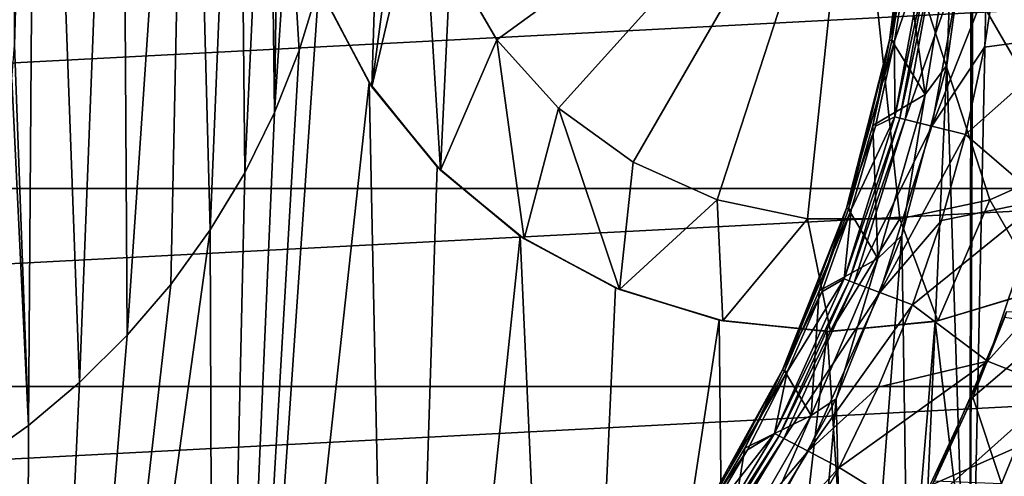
# Model space of a CAD drawing. Header units: millimetres. Extents: x -108 to 102, y -42 to 80.
# Tile 519 of 539: x 60.06 to 71.22, y 26.61 to 31.79. Entities that reach past the tile are written whole.
import ezdxf

# ---------------------------------------------------------------- set-up
doc = ezdxf.new("R2010")
doc.units = ezdxf.units.MM
doc.header["$LTSCALE"] = 81.481481
for name, color, linetype in [('2', 7, 'CONTINUOUS'), ('21', 7, 'CONTINUOUS'), ('22', 7, 'CONTINUOUS'), ('2692', 7, 'CONTINUOUS'), ('2694', 7, 'CONTINUOUS'), ('2698', 7, 'CONTINUOUS'), ('2701', 7, 'CONTINUOUS'), ('2702', 7, 'CONTINUOUS'), ('2704', 7, 'CONTINUOUS'), ('2706', 7, 'CONTINUOUS'), ('2707', 7, 'CONTINUOUS'), ('2709', 7, 'CONTINUOUS'), ('2711', 7, 'CONTINUOUS'), ('2713', 7, 'CONTINUOUS'), ('2715', 7, 'CONTINUOUS'), ('2773', 7, 'CONTINUOUS'), ('2778', 7, 'CONTINUOUS'), ('2781', 7, 'CONTINUOUS'), ('2782', 7, 'CONTINUOUS'), ('2783', 7, 'CONTINUOUS'), ('3', 7, 'CONTINUOUS'), ('4', 7, 'CONTINUOUS'), ('43', 7, 'CONTINUOUS'), ('44', 7, 'CONTINUOUS'), ('5', 7, 'CONTINUOUS')]:
    doc.layers.add(name, color=color, linetype=linetype)

msp = doc.modelspace()

# ---------------------------------------------------------------- linework, layer by layer
at = {"layer": '2', "color": 7, "linetype": 'CONTINUOUS', "true_color": 0x96918c}
for points in [[(64.02, 31.078, 109.05), (62.272, 14.991, 109.05), (63.451, 32.168, 109.05), (64.02, 31.078, 109.05)], [(63.451, 32.168, 109.05), (62.272, 14.991, 109.05), (63.229, 31.439, 109.05), (63.451, 32.168, 109.05)], [(63.229, 31.439, 109.05), (62.272, 14.991, 109.05), (62.949, 30.734, 109.05), (63.229, 31.439, 109.05)], [(64.336, 15.946, 109.05), (62.272, 14.991, 109.05), (64.02, 31.078, 109.05), (64.336, 15.946, 109.05)], [(64.791, 30.12, 109.05), (64.336, 15.946, 109.05), (64.02, 31.078, 109.05), (64.791, 30.12, 109.05)], [(62.949, 30.734, 109.05), (62.272, 14.991, 109.05), (62.61, 30.052, 109.05), (62.949, 30.734, 109.05)], [(62.61, 30.052, 109.05), (62.272, 14.991, 109.05), (62.218, 29.402, 109.05), (62.61, 30.052, 109.05)], [(65.735, 29.332, 109.05), (64.336, 15.946, 109.05), (64.791, 30.12, 109.05), (65.735, 29.332, 109.05)], [(62.272, 14.991, 109.05), (60.118, 14.265, 109.05), (62.218, 29.402, 109.05), (62.272, 14.991, 109.05)], [(62.218, 29.402, 109.05), (60.118, 14.265, 109.05), (61.773, 28.784, 109.05), (62.218, 29.402, 109.05)], [(66.285, 17.119, 109.05), (64.336, 15.946, 109.05), (65.735, 29.332, 109.05), (66.285, 17.119, 109.05)], [(66.815, 28.744, 109.05), (66.285, 17.119, 109.05), (65.735, 29.332, 109.05), (66.815, 28.744, 109.05)], [(61.773, 28.784, 109.05), (60.118, 14.265, 109.05), (61.279, 28.207, 109.05), (61.773, 28.784, 109.05)], [(67.989, 28.379, 109.05), (66.285, 17.119, 109.05), (66.815, 28.744, 109.05), (67.989, 28.379, 109.05)], [(71.616, 28.715, 109.05), (71.218, 21.792, 109.05), (70.437, 28.364, 109.05), (71.616, 28.715, 109.05)], [(72.494, 23.673, 109.05), (71.218, 21.792, 109.05), (71.616, 28.715, 109.05), (72.494, 23.673, 109.05)], [(68.096, 18.495, 109.05), (66.285, 17.119, 109.05), (67.989, 28.379, 109.05), (68.096, 18.495, 109.05)], [(69.213, 28.25, 109.05), (68.096, 18.495, 109.05), (67.989, 28.379, 109.05), (69.213, 28.25, 109.05)], [(70.437, 28.364, 109.05), (69.746, 20.059, 109.05), (69.213, 28.25, 109.05), (70.437, 28.364, 109.05)], [(71.218, 21.792, 109.05), (69.746, 20.059, 109.05), (70.437, 28.364, 109.05), (71.218, 21.792, 109.05)], [(69.746, 20.059, 109.05), (68.096, 18.495, 109.05), (69.213, 28.25, 109.05), (69.746, 20.059, 109.05)], [(61.279, 28.207, 109.05), (60.118, 14.265, 109.05), (60.738, 27.67, 109.05), (61.279, 28.207, 109.05)], [(60.738, 27.67, 109.05), (60.118, 14.265, 109.05), (60.157, 27.182, 109.05), (60.738, 27.67, 109.05)], [(60.157, 27.182, 109.05), (60.118, 14.265, 109.05), (59.536, 26.741, 109.05), (60.157, 27.182, 109.05)], [(60.118, 14.265, 109.05), (57.897, 13.777, 109.05), (59.536, 26.741, 109.05), (60.118, 14.265, 109.05)]]:
    msp.add_3dface(points, dxfattribs=at)
at = {"layer": '21', "color": 7, "linetype": 'CONTINUOUS', "true_color": 0x96918c}
for points in [[(63.476, 32.108, 115.05), (64.333, 40.178, 115.05), (64.053, 31.028, 115.05), (63.476, 32.108, 115.05)], [(64.333, 40.178, 115.05), (64.513, 34.5, 115.05), (64.053, 31.028, 115.05), (64.333, 40.178, 115.05)], [(64.513, 34.5, 115.05), (64.622, 33.461, 115.05), (64.053, 31.028, 115.05), (64.513, 34.5, 115.05)], [(64.053, 31.028, 115.05), (64.622, 33.461, 115.05), (64.831, 30.081, 115.05), (64.053, 31.028, 115.05)], [(64.622, 33.461, 115.05), (64.945, 32.467, 115.05), (64.831, 30.081, 115.05), (64.622, 33.461, 115.05)], [(64.945, 32.467, 115.05), (65.468, 31.562, 115.05), (64.831, 30.081, 115.05), (64.945, 32.467, 115.05)], [(64.831, 30.081, 115.05), (65.468, 31.562, 115.05), (65.778, 29.303, 115.05), (64.831, 30.081, 115.05)], [(65.468, 31.562, 115.05), (66.167, 30.785, 115.05), (65.778, 29.303, 115.05), (65.468, 31.562, 115.05)], [(65.778, 29.303, 115.05), (66.167, 30.785, 115.05), (66.858, 28.726, 115.05), (65.778, 29.303, 115.05)], [(66.167, 30.785, 115.05), (67.013, 30.17, 115.05), (66.858, 28.726, 115.05), (66.167, 30.785, 115.05)], [(67.013, 30.17, 115.05), (67.968, 29.745, 115.05), (66.858, 28.726, 115.05), (67.013, 30.17, 115.05)], [(71.058, 29.745, 115.05), (72.013, 30.17, 115.05), (71.642, 28.726, 115.05), (71.058, 29.745, 115.05)], [(66.858, 28.726, 115.05), (67.968, 29.745, 115.05), (68.031, 28.37, 115.05), (66.858, 28.726, 115.05)], [(67.968, 29.745, 115.05), (68.99, 29.528, 115.05), (68.031, 28.37, 115.05), (67.968, 29.745, 115.05)], [(70.036, 29.528, 115.05), (71.058, 29.745, 115.05), (70.469, 28.37, 115.05), (70.036, 29.528, 115.05)], [(70.469, 28.37, 115.05), (71.058, 29.745, 115.05), (71.642, 28.726, 115.05), (70.469, 28.37, 115.05)], [(68.031, 28.37, 115.05), (68.99, 29.528, 115.05), (69.25, 28.25, 115.05), (68.031, 28.37, 115.05)], [(68.99, 29.528, 115.05), (70.036, 29.528, 115.05), (69.25, 28.25, 115.05), (68.99, 29.528, 115.05)], [(69.25, 28.25, 115.05), (70.036, 29.528, 115.05), (70.469, 28.37, 115.05), (69.25, 28.25, 115.05)]]:
    msp.add_3dface(points, dxfattribs=at)
at = {"layer": '22', "color": 7, "linetype": 'CONTINUOUS', "true_color": 0x96918c}
for points in [[(64.02, 31.078, 109.05), (63.451, 32.168, 109.05), (63.476, 32.108, 115.05), (64.02, 31.078, 109.05)], [(64.02, 31.078, 109.05), (63.476, 32.108, 115.05), (64.053, 31.028, 115.05), (64.02, 31.078, 109.05)], [(64.791, 30.12, 109.05), (64.02, 31.078, 109.05), (64.053, 31.028, 115.05), (64.791, 30.12, 109.05)], [(64.791, 30.12, 109.05), (64.053, 31.028, 115.05), (64.831, 30.081, 115.05), (64.791, 30.12, 109.05)], [(65.735, 29.332, 109.05), (64.791, 30.12, 109.05), (64.831, 30.081, 115.05), (65.735, 29.332, 109.05)], [(65.735, 29.332, 109.05), (64.831, 30.081, 115.05), (65.778, 29.303, 115.05), (65.735, 29.332, 109.05)], [(66.815, 28.744, 109.05), (65.735, 29.332, 109.05), (65.778, 29.303, 115.05), (66.815, 28.744, 109.05)], [(66.815, 28.744, 109.05), (65.778, 29.303, 115.05), (66.858, 28.726, 115.05), (66.815, 28.744, 109.05)], [(67.989, 28.379, 109.05), (66.815, 28.744, 109.05), (66.858, 28.726, 115.05), (67.989, 28.379, 109.05)], [(67.989, 28.379, 109.05), (66.858, 28.726, 115.05), (68.031, 28.37, 115.05), (67.989, 28.379, 109.05)], [(71.616, 28.715, 109.05), (70.437, 28.364, 109.05), (70.469, 28.37, 115.05), (71.616, 28.715, 109.05)], [(71.616, 28.715, 109.05), (70.469, 28.37, 115.05), (71.642, 28.726, 115.05), (71.616, 28.715, 109.05)], [(69.213, 28.25, 109.05), (67.989, 28.379, 109.05), (68.031, 28.37, 115.05), (69.213, 28.25, 109.05)], [(69.213, 28.25, 109.05), (68.031, 28.37, 115.05), (69.25, 28.25, 115.05), (69.213, 28.25, 109.05)], [(70.437, 28.364, 109.05), (69.213, 28.25, 109.05), (69.25, 28.25, 115.05), (70.437, 28.364, 109.05)], [(70.437, 28.364, 109.05), (69.25, 28.25, 115.05), (70.469, 28.37, 115.05), (70.437, 28.364, 109.05)]]:
    msp.add_3dface(points, dxfattribs=at)
at = {"layer": '2692', "color": 7, "linetype": 'CONTINUOUS'}
for points in [[(72.27, 33.537, 104.743), (71.148, 32.478, 106.55), (72.061, 31.621, 104.743), (72.27, 33.537, 104.743)], [(71.148, 32.478, 106.55), (70.996, 31.478, 106.55), (72.061, 31.621, 104.743), (71.148, 32.478, 106.55)], [(70.996, 31.478, 106.55), (70.783, 30.486, 106.55), (72.061, 31.621, 104.743), (70.996, 31.478, 106.55)], [(72.061, 31.621, 104.743), (70.783, 30.486, 106.55), (71.647, 29.739, 104.743), (72.061, 31.621, 104.743)], [(70.783, 30.486, 106.55), (70.511, 29.511, 106.55), (71.647, 29.739, 104.743), (70.783, 30.486, 106.55)], [(70.511, 29.511, 106.55), (70.18, 28.553, 106.55), (71.647, 29.739, 104.743), (70.511, 29.511, 106.55)], [(71.647, 29.739, 104.743), (70.18, 28.553, 106.55), (71.032, 27.913, 104.743), (71.647, 29.739, 104.743)], [(71.647, 29.739, 104.743), (71.032, 27.913, 104.743), (72.469, 29.511, 102.839), (71.647, 29.739, 104.743)], [(72.469, 29.511, 102.839), (71.032, 27.913, 104.743), (71.825, 27.597, 102.839), (72.469, 29.511, 102.839)], [(70.18, 28.553, 106.55), (69.793, 27.617, 106.55), (71.032, 27.913, 104.743), (70.18, 28.553, 106.55)], [(69.793, 27.617, 106.55), (69.35, 26.707, 106.55), (71.032, 27.913, 104.743), (69.793, 27.617, 106.55)], [(71.032, 27.913, 104.743), (69.35, 26.707, 106.55), (70.223, 26.164, 104.743), (71.032, 27.913, 104.743)], [(71.032, 27.913, 104.743), (70.223, 26.164, 104.743), (71.825, 27.597, 102.839), (71.032, 27.913, 104.743)], [(71.825, 27.597, 102.839), (70.223, 26.164, 104.743), (70.977, 25.765, 102.839), (71.825, 27.597, 102.839)], [(71.825, 27.597, 102.839), (70.977, 25.765, 102.839), (72.446, 27.35, 100.863), (71.825, 27.597, 102.839)], [(72.446, 27.35, 100.863), (70.977, 25.765, 102.839), (71.568, 25.451, 100.863), (72.446, 27.35, 100.863)], [(69.35, 26.707, 106.55), (68.851, 25.823, 106.55), (70.223, 26.164, 104.743), (69.35, 26.707, 106.55)]]:
    msp.add_3dface(points, dxfattribs=at)
at = {"layer": '2694', "color": 7, "linetype": 'CONTINUOUS'}
for points in [[(70.826, 23.152, 96.55), (70.876, 35.249, 96.55), (71.287, 45.154, 96.55), (70.826, 23.152, 96.55)], [(71.434, 24.082, 96.55), (70.826, 23.152, 96.55), (71.287, 45.154, 96.55), (71.434, 24.082, 96.55)], [(70.845, 33.251, 96.55), (70.876, 35.249, 96.55), (70.826, 23.152, 96.55), (70.845, 33.251, 96.55)], [(70.572, 31.272, 96.55), (70.845, 33.251, 96.55), (70.826, 23.152, 96.55), (70.572, 31.272, 96.55)], [(70.06, 29.34, 96.55), (70.572, 31.272, 96.55), (70.168, 22.26, 96.55), (70.06, 29.34, 96.55)], [(70.168, 22.26, 96.55), (70.572, 31.272, 96.55), (70.826, 23.152, 96.55), (70.168, 22.26, 96.55)], [(69.316, 27.485, 96.55), (70.06, 29.34, 96.55), (69.459, 21.403, 96.55), (69.316, 27.485, 96.55)], [(69.459, 21.403, 96.55), (70.06, 29.34, 96.55), (70.168, 22.26, 96.55), (69.459, 21.403, 96.55)], [(68.352, 25.734, 96.55), (69.316, 27.485, 96.55), (68.706, 20.589, 96.55), (68.352, 25.734, 96.55)], [(68.706, 20.589, 96.55), (69.316, 27.485, 96.55), (69.459, 21.403, 96.55), (68.706, 20.589, 96.55)]]:
    msp.add_3dface(points, dxfattribs=at)
at = {"layer": '2698', "color": 7, "linetype": 'CONTINUOUS'}
for points in [[(70.134, 32.525, 102.309), (69.979, 31.547, 102.309), (70.327, 32.578, 102.493), (70.134, 32.525, 102.309)], [(70.327, 32.578, 102.493), (69.979, 31.547, 102.309), (69.98, 30.685, 102.493), (70.327, 32.578, 102.493)], [(69.979, 31.547, 102.309), (69.763, 30.581, 102.309), (69.98, 30.685, 102.493), (69.979, 31.547, 102.309)], [(69.98, 30.685, 102.493), (69.487, 29.63, 102.309), (69.407, 28.847, 102.493), (69.98, 30.685, 102.493)], [(69.763, 30.581, 102.309), (69.487, 29.63, 102.309), (69.98, 30.685, 102.493), (69.763, 30.581, 102.309)], [(69.487, 29.63, 102.309), (69.152, 28.699, 102.309), (69.407, 28.847, 102.493), (69.487, 29.63, 102.309)], [(69.407, 28.847, 102.493), (68.759, 27.79, 102.309), (68.617, 27.091, 102.493), (69.407, 28.847, 102.493)], [(69.152, 28.699, 102.309), (68.759, 27.79, 102.309), (69.407, 28.847, 102.493), (69.152, 28.699, 102.309)], [(68.759, 27.79, 102.309), (68.309, 26.908, 102.309), (68.617, 27.091, 102.493), (68.759, 27.79, 102.309)], [(68.617, 27.091, 102.493), (67.805, 26.056, 102.309), (67.621, 25.443, 102.493), (68.617, 27.091, 102.493)], [(68.309, 26.908, 102.309), (67.805, 26.056, 102.309), (68.617, 27.091, 102.493), (68.309, 26.908, 102.309)]]:
    msp.add_3dface(points, dxfattribs=at)
at = {"layer": '2701', "color": 7, "linetype": 'CONTINUOUS'}
for points in [[(70.385, 32.571, 102.631), (70.036, 30.671, 102.631), (70.447, 32.564, 106.25), (70.385, 32.571, 102.631)], [(70.447, 32.564, 106.25), (70.036, 30.671, 102.631), (70.098, 30.655, 106.25), (70.447, 32.564, 106.25)], [(70.036, 30.671, 102.631), (69.462, 28.826, 102.631), (70.098, 30.655, 106.25), (70.036, 30.671, 102.631)], [(70.098, 30.655, 106.25), (69.462, 28.826, 102.631), (69.521, 28.803, 106.25), (70.098, 30.655, 106.25)], [(69.462, 28.826, 102.631), (68.669, 27.064, 102.631), (69.521, 28.803, 106.25), (69.462, 28.826, 102.631)], [(69.521, 28.803, 106.25), (68.669, 27.064, 102.631), (68.724, 27.034, 106.25), (69.521, 28.803, 106.25)], [(68.669, 27.064, 102.631), (67.669, 25.41, 102.631), (68.724, 27.034, 106.25), (68.669, 27.064, 102.631)], [(68.724, 27.034, 106.25), (67.669, 25.41, 102.631), (67.721, 25.374, 106.25), (68.724, 27.034, 106.25)]]:
    msp.add_3dface(points, dxfattribs=at)
at = {"layer": '2702', "color": 7, "linetype": 'CONTINUOUS'}
for points in [[(70.327, 32.578, 102.493), (69.98, 30.685, 102.493), (70.385, 32.571, 102.631), (70.327, 32.578, 102.493)], [(69.98, 30.685, 102.493), (70.036, 30.671, 102.631), (70.385, 32.571, 102.631), (69.98, 30.685, 102.493)], [(69.98, 30.685, 102.493), (69.407, 28.847, 102.493), (70.036, 30.671, 102.631), (69.98, 30.685, 102.493)], [(69.407, 28.847, 102.493), (69.462, 28.826, 102.631), (70.036, 30.671, 102.631), (69.407, 28.847, 102.493)], [(69.407, 28.847, 102.493), (68.617, 27.091, 102.493), (69.462, 28.826, 102.631), (69.407, 28.847, 102.493)], [(68.617, 27.091, 102.493), (68.669, 27.064, 102.631), (69.462, 28.826, 102.631), (68.617, 27.091, 102.493)], [(68.617, 27.091, 102.493), (67.621, 25.443, 102.493), (68.669, 27.064, 102.631), (68.617, 27.091, 102.493)], [(67.621, 25.443, 102.493), (67.669, 25.41, 102.631), (68.669, 27.064, 102.631), (67.621, 25.443, 102.493)]]:
    msp.add_3dface(points, dxfattribs=at)
at = {"layer": '2704', "color": 7, "linetype": 'CONTINUOUS'}
for points in [[(70.324, 30.94, 96.65), (70.103, 32.529, 97.504), (70.636, 32.851, 96.65), (70.324, 30.94, 96.65)], [(69.948, 31.553, 97.504), (70.103, 32.529, 97.504), (70.324, 30.94, 96.65), (69.948, 31.553, 97.504)], [(69.733, 30.589, 97.504), (69.948, 31.553, 97.504), (70.324, 30.94, 96.65), (69.733, 30.589, 97.504)], [(69.787, 29.079, 96.65), (69.733, 30.589, 97.504), (70.324, 30.94, 96.65), (69.787, 29.079, 96.65)], [(69.457, 29.64, 97.504), (69.733, 30.589, 97.504), (69.787, 29.079, 96.65), (69.457, 29.64, 97.504)], [(69.122, 28.711, 97.504), (69.457, 29.64, 97.504), (69.787, 29.079, 96.65), (69.122, 28.711, 97.504)], [(69.032, 27.296, 96.65), (69.122, 28.711, 97.504), (69.787, 29.079, 96.65), (69.032, 27.296, 96.65)], [(68.73, 27.804, 97.504), (69.122, 28.711, 97.504), (69.032, 27.296, 96.65), (68.73, 27.804, 97.504)], [(68.281, 26.924, 97.504), (68.73, 27.804, 97.504), (69.032, 27.296, 96.65), (68.281, 26.924, 97.504)], [(68.07, 25.615, 96.65), (68.281, 26.924, 97.504), (69.032, 27.296, 96.65), (68.07, 25.615, 96.65)], [(67.779, 26.073, 97.504), (68.281, 26.924, 97.504), (68.07, 25.615, 96.65), (67.779, 26.073, 97.504)]]:
    msp.add_3dface(points, dxfattribs=at)
at = {"layer": '2706', "color": 7, "linetype": 'CONTINUOUS'}
for points in [[(70.845, 33.251, 96.55), (70.572, 31.272, 96.55), (70.636, 32.851, 96.65), (70.845, 33.251, 96.55)], [(70.572, 31.272, 96.55), (70.324, 30.94, 96.65), (70.636, 32.851, 96.65), (70.572, 31.272, 96.55)], [(70.572, 31.272, 96.55), (70.06, 29.34, 96.55), (70.324, 30.94, 96.65), (70.572, 31.272, 96.55)], [(70.06, 29.34, 96.55), (69.787, 29.079, 96.65), (70.324, 30.94, 96.65), (70.06, 29.34, 96.55)], [(70.06, 29.34, 96.55), (69.316, 27.485, 96.55), (69.787, 29.079, 96.65), (70.06, 29.34, 96.55)], [(69.316, 27.485, 96.55), (69.032, 27.296, 96.65), (69.787, 29.079, 96.65), (69.316, 27.485, 96.55)], [(69.316, 27.485, 96.55), (68.352, 25.734, 96.55), (69.032, 27.296, 96.65), (69.316, 27.485, 96.55)], [(68.352, 25.734, 96.55), (68.07, 25.615, 96.65), (69.032, 27.296, 96.65), (68.352, 25.734, 96.55)]]:
    msp.add_3dface(points, dxfattribs=at)
at = {"layer": '2707', "color": 7, "linetype": 'CONTINUOUS'}
for points in [[(70.399, 30.581, 106.55), (71.148, 32.478, 106.55), (70.756, 32.525, 106.55), (70.399, 30.581, 106.55)], [(70.996, 31.478, 106.55), (71.148, 32.478, 106.55), (70.399, 30.581, 106.55), (70.996, 31.478, 106.55)], [(70.783, 30.486, 106.55), (70.996, 31.478, 106.55), (70.399, 30.581, 106.55), (70.783, 30.486, 106.55)], [(69.811, 28.693, 106.55), (70.783, 30.486, 106.55), (70.399, 30.581, 106.55), (69.811, 28.693, 106.55)], [(70.511, 29.511, 106.55), (70.783, 30.486, 106.55), (69.811, 28.693, 106.55), (70.511, 29.511, 106.55)], [(70.18, 28.553, 106.55), (70.511, 29.511, 106.55), (69.811, 28.693, 106.55), (70.18, 28.553, 106.55)], [(69, 26.89, 106.55), (70.18, 28.553, 106.55), (69.811, 28.693, 106.55), (69, 26.89, 106.55)], [(69.793, 27.617, 106.55), (70.18, 28.553, 106.55), (69, 26.89, 106.55), (69.793, 27.617, 106.55)], [(69.35, 26.707, 106.55), (69.793, 27.617, 106.55), (69, 26.89, 106.55), (69.35, 26.707, 106.55)], [(67.977, 25.198, 106.55), (69.35, 26.707, 106.55), (69, 26.89, 106.55), (67.977, 25.198, 106.55)], [(68.851, 25.823, 106.55), (69.35, 26.707, 106.55), (67.977, 25.198, 106.55), (68.851, 25.823, 106.55)]]:
    msp.add_3dface(points, dxfattribs=at)
at = {"layer": '2709', "color": 7, "linetype": 'CONTINUOUS'}
for points in [[(70.447, 32.564, 106.25), (70.098, 30.655, 106.25), (70.756, 32.525, 106.55), (70.447, 32.564, 106.25)], [(70.098, 30.655, 106.25), (70.399, 30.581, 106.55), (70.756, 32.525, 106.55), (70.098, 30.655, 106.25)], [(70.098, 30.655, 106.25), (69.521, 28.803, 106.25), (70.399, 30.581, 106.55), (70.098, 30.655, 106.25)], [(69.521, 28.803, 106.25), (69.811, 28.693, 106.55), (70.399, 30.581, 106.55), (69.521, 28.803, 106.25)], [(69.521, 28.803, 106.25), (68.724, 27.034, 106.25), (69.811, 28.693, 106.55), (69.521, 28.803, 106.25)], [(68.724, 27.034, 106.25), (69, 26.89, 106.55), (69.811, 28.693, 106.55), (68.724, 27.034, 106.25)], [(68.724, 27.034, 106.25), (67.721, 25.374, 106.25), (69, 26.89, 106.55), (68.724, 27.034, 106.25)], [(67.721, 25.374, 106.25), (67.977, 25.198, 106.55), (69, 26.89, 106.55), (67.721, 25.374, 106.25)]]:
    msp.add_3dface(points, dxfattribs=at)
at = {"layer": '2711', "color": 7, "linetype": 'CONTINUOUS'}
for points in [[(69.922, 31.558, 102.167), (70.169, 33.514, 102.167), (69.922, 31.558, 97.604), (69.922, 31.558, 102.167)], [(69.922, 31.558, 97.604), (70.169, 33.514, 102.167), (70.169, 33.514, 97.604), (69.922, 31.558, 97.604)], [(69.432, 29.648, 102.167), (69.922, 31.558, 102.167), (69.432, 29.648, 97.604), (69.432, 29.648, 102.167)], [(69.432, 29.648, 97.604), (69.922, 31.558, 102.167), (69.922, 31.558, 97.604), (69.432, 29.648, 97.604)], [(68.706, 27.815, 102.167), (69.432, 29.648, 102.167), (68.706, 27.815, 97.604), (68.706, 27.815, 102.167)], [(68.706, 27.815, 97.604), (69.432, 29.648, 102.167), (69.432, 29.648, 97.604), (68.706, 27.815, 97.604)], [(67.756, 26.088, 102.167), (68.706, 27.815, 102.167), (67.756, 26.088, 97.604), (67.756, 26.088, 102.167)], [(67.756, 26.088, 97.604), (68.706, 27.815, 102.167), (68.706, 27.815, 97.604), (67.756, 26.088, 97.604)]]:
    msp.add_3dface(points, dxfattribs=at)
at = {"layer": '2713', "color": 7, "linetype": 'CONTINUOUS'}
for points in [[(69.948, 31.553, 97.504), (69.922, 31.558, 97.604), (70.169, 33.514, 97.604), (69.948, 31.553, 97.504)], [(70.103, 32.529, 97.504), (69.948, 31.553, 97.504), (70.169, 33.514, 97.604), (70.103, 32.529, 97.504)], [(69.457, 29.64, 97.504), (69.432, 29.648, 97.604), (69.922, 31.558, 97.604), (69.457, 29.64, 97.504)], [(69.733, 30.589, 97.504), (69.457, 29.64, 97.504), (69.922, 31.558, 97.604), (69.733, 30.589, 97.504)], [(69.948, 31.553, 97.504), (69.733, 30.589, 97.504), (69.922, 31.558, 97.604), (69.948, 31.553, 97.504)], [(68.73, 27.804, 97.504), (68.706, 27.815, 97.604), (69.432, 29.648, 97.604), (68.73, 27.804, 97.504)], [(69.122, 28.711, 97.504), (68.73, 27.804, 97.504), (69.432, 29.648, 97.604), (69.122, 28.711, 97.504)], [(69.457, 29.64, 97.504), (69.122, 28.711, 97.504), (69.432, 29.648, 97.604), (69.457, 29.64, 97.504)], [(67.779, 26.073, 97.504), (67.756, 26.088, 97.604), (68.706, 27.815, 97.604), (67.779, 26.073, 97.504)], [(68.281, 26.924, 97.504), (67.779, 26.073, 97.504), (68.706, 27.815, 97.604), (68.281, 26.924, 97.504)], [(68.73, 27.804, 97.504), (68.281, 26.924, 97.504), (68.706, 27.815, 97.604), (68.73, 27.804, 97.504)]]:
    msp.add_3dface(points, dxfattribs=at)
at = {"layer": '2715', "color": 7, "linetype": 'CONTINUOUS'}
for points in [[(70.169, 33.514, 102.167), (69.922, 31.558, 102.167), (70.227, 33.51, 102.309), (70.169, 33.514, 102.167)], [(69.922, 31.558, 102.167), (70.134, 32.525, 102.309), (70.227, 33.51, 102.309), (69.922, 31.558, 102.167)], [(69.922, 31.558, 102.167), (69.979, 31.547, 102.309), (70.134, 32.525, 102.309), (69.922, 31.558, 102.167)], [(69.922, 31.558, 102.167), (69.432, 29.648, 102.167), (69.979, 31.547, 102.309), (69.922, 31.558, 102.167)], [(69.432, 29.648, 102.167), (69.763, 30.581, 102.309), (69.979, 31.547, 102.309), (69.432, 29.648, 102.167)], [(69.432, 29.648, 102.167), (69.487, 29.63, 102.309), (69.763, 30.581, 102.309), (69.432, 29.648, 102.167)], [(69.432, 29.648, 102.167), (68.706, 27.815, 102.167), (69.487, 29.63, 102.309), (69.432, 29.648, 102.167)], [(68.706, 27.815, 102.167), (69.152, 28.699, 102.309), (69.487, 29.63, 102.309), (68.706, 27.815, 102.167)], [(68.706, 27.815, 102.167), (68.759, 27.79, 102.309), (69.152, 28.699, 102.309), (68.706, 27.815, 102.167)], [(68.706, 27.815, 102.167), (67.756, 26.088, 102.167), (68.759, 27.79, 102.309), (68.706, 27.815, 102.167)], [(67.756, 26.088, 102.167), (68.309, 26.908, 102.309), (68.759, 27.79, 102.309), (67.756, 26.088, 102.167)], [(67.756, 26.088, 102.167), (67.805, 26.056, 102.309), (68.309, 26.908, 102.309), (67.756, 26.088, 102.167)]]:
    msp.add_3dface(points, dxfattribs=at)
at = {"layer": '2773', "color": 7, "linetype": 'CONTINUOUS'}
msp.add_3dface([(71.192, 26.523, 96.55), (71.762, 24.105, 96.55), (71.984, 28.456, 96.55), (71.192, 26.523, 96.55)], dxfattribs=at)
at = {"layer": '2778', "color": 7, "linetype": 'CONTINUOUS'}
for points in [[(71.249, 28.473, 95.85), (71.227, 28.413, 80.05), (70.867, 27.503, 95.85), (71.249, 28.473, 95.85)], [(71.227, 28.413, 80.05), (70.407, 26.512, 80.05), (70.867, 27.503, 95.85), (71.227, 28.413, 80.05)], [(70.867, 27.503, 95.85), (70.407, 26.512, 80.05), (70.429, 26.556, 95.85), (70.867, 27.503, 95.85)]]:
    msp.add_3dface(points, dxfattribs=at)
at = {"layer": '2781', "color": 7, "linetype": 'CONTINUOUS'}
for points in [[(71.984, 28.456, 96.55), (71.249, 28.473, 95.85), (70.867, 27.503, 95.85), (71.984, 28.456, 96.55)], [(71.192, 26.523, 96.55), (71.984, 28.456, 96.55), (70.867, 27.503, 95.85), (71.192, 26.523, 96.55)], [(71.192, 26.523, 96.55), (70.867, 27.503, 95.85), (70.429, 26.556, 95.85), (71.192, 26.523, 96.55)]]:
    msp.add_3dface(points, dxfattribs=at)
at = {"layer": '2782', "color": 7, "linetype": 'CONTINUOUS'}
for points in [[(70.407, 26.512, 80.05), (71.227, 28.413, 80.05), (73.785, 28.003, 80.05), (70.407, 26.512, 80.05)], [(70.407, 26.512, 80.05), (73.785, 28.003, 80.05), (72.969, 25.955, 80.05), (70.407, 26.512, 80.05)]]:
    msp.add_3dface(points, dxfattribs=at)
at = {"layer": '2783', "color": 7, "linetype": 'CONTINUOUS', "true_color": 0x96918c}
for points in [[(-58.53, 35.147, 82.05), (-58.53, 33.853, 82.05), (87.5, -10.5, 82.05), (-58.53, 35.147, 82.05)], [(43.801, 16.721, 82.05), (-58.53, 35.147, 82.05), (87.5, -10.5, 82.05), (43.801, 16.721, 82.05)], [(-58.53, 33.853, 82.05), (-58.768, 32.583, 82.05), (87.5, -10.5, 82.05), (-58.53, 33.853, 82.05)], [(-58.768, 32.583, 82.05), (-59.234, 31.381, 82.05), (87.5, -10.5, 82.05), (-58.768, 32.583, 82.05)], [(-59.234, 31.381, 82.05), (-59.913, 30.283, 82.05), (87.5, -10.5, 82.05), (-59.234, 31.381, 82.05)], [(-59.913, 30.283, 82.05), (-60.785, 29.326, 82.05), (87.5, -10.5, 82.05), (-59.913, 30.283, 82.05)], [(-60.785, 29.326, 82.05), (-61.816, 28.548, 82.05), (87.5, -10.5, 82.05), (-60.785, 29.326, 82.05)], [(-61.816, 28.548, 82.05), (-62.971, 27.973, 82.05), (87.5, -10.5, 82.05), (-61.816, 28.548, 82.05)], [(-62.971, 27.973, 82.05), (-64.21, 27.62, 82.05), (87.5, -10.5, 82.05), (-62.971, 27.973, 82.05)], [(87.5, -10.5, 82.05), (-66.79, 27.62, 82.05), (-92.5, -10.5, 82.05), (87.5, -10.5, 82.05)], [(-65.5, 27.5, 82.05), (-66.79, 27.62, 82.05), (87.5, -10.5, 82.05), (-65.5, 27.5, 82.05)], [(-64.21, 27.62, 82.05), (-65.5, 27.5, 82.05), (87.5, -10.5, 82.05), (-64.21, 27.62, 82.05)]]:
    msp.add_3dface(points, dxfattribs=at)
at = {"layer": '3', "color": 7, "linetype": 'CONTINUOUS', "true_color": 0x96918c}
for points in [[(63.451, 32.168, 109.05), (63.229, 31.439, 109.05), (63.451, 32.168, 105.55), (63.451, 32.168, 109.05)], [(63.451, 32.168, 105.55), (63.229, 31.439, 109.05), (63.229, 31.439, 105.55), (63.451, 32.168, 105.55)], [(63.229, 31.439, 109.05), (62.949, 30.734, 109.05), (63.229, 31.439, 105.55), (63.229, 31.439, 109.05)], [(63.229, 31.439, 105.55), (62.949, 30.734, 109.05), (62.949, 30.734, 105.55), (63.229, 31.439, 105.55)], [(62.949, 30.734, 109.05), (62.61, 30.052, 109.05), (62.949, 30.734, 105.55), (62.949, 30.734, 109.05)], [(62.949, 30.734, 105.55), (62.61, 30.052, 109.05), (62.61, 30.052, 105.55), (62.949, 30.734, 105.55)], [(62.61, 30.052, 109.05), (62.218, 29.402, 109.05), (62.61, 30.052, 105.55), (62.61, 30.052, 109.05)], [(62.61, 30.052, 105.55), (62.218, 29.402, 109.05), (62.218, 29.402, 105.55), (62.61, 30.052, 105.55)], [(62.218, 29.402, 109.05), (61.773, 28.784, 109.05), (62.218, 29.402, 105.55), (62.218, 29.402, 109.05)], [(62.218, 29.402, 105.55), (61.773, 28.784, 109.05), (61.773, 28.784, 105.55), (62.218, 29.402, 105.55)], [(61.773, 28.784, 109.05), (61.279, 28.207, 109.05), (61.773, 28.784, 105.55), (61.773, 28.784, 109.05)], [(61.773, 28.784, 105.55), (61.279, 28.207, 109.05), (61.279, 28.207, 105.55), (61.773, 28.784, 105.55)], [(61.279, 28.207, 109.05), (60.738, 27.67, 109.05), (61.279, 28.207, 105.55), (61.279, 28.207, 109.05)], [(61.279, 28.207, 105.55), (60.738, 27.67, 109.05), (60.738, 27.67, 105.55), (61.279, 28.207, 105.55)], [(60.738, 27.67, 109.05), (60.157, 27.182, 109.05), (60.738, 27.67, 105.55), (60.738, 27.67, 109.05)], [(60.738, 27.67, 105.55), (60.157, 27.182, 109.05), (60.157, 27.182, 105.55), (60.738, 27.67, 105.55)], [(60.157, 27.182, 109.05), (59.536, 26.741, 109.05), (60.157, 27.182, 105.55), (60.157, 27.182, 109.05)], [(60.157, 27.182, 105.55), (59.536, 26.741, 109.05), (59.536, 26.741, 105.55), (60.157, 27.182, 105.55)]]:
    msp.add_3dface(points, dxfattribs=at)
at = {"layer": '4', "color": 7, "linetype": 'CONTINUOUS', "true_color": 0x96918c}
for points in [[(60.256, 40.754, 105.55), (60.157, 27.182, 105.55), (60, 31.5, 105.55), (60.256, 40.754, 105.55)], [(60.256, 40.754, 105.55), (60, 31.5, 105.55), (60, 37.5, 105.55), (60.256, 40.754, 105.55)], [(60.738, 27.67, 105.55), (60.157, 27.182, 105.55), (60.256, 40.754, 105.55), (60.738, 27.67, 105.55)], [(61.207, 39.721, 105.55), (60.738, 27.67, 105.55), (60.256, 40.754, 105.55), (61.207, 39.721, 105.55)], [(61.279, 28.207, 105.55), (60.738, 27.67, 105.55), (61.207, 39.721, 105.55), (61.279, 28.207, 105.55)], [(61.975, 38.546, 105.55), (61.279, 28.207, 105.55), (61.207, 39.721, 105.55), (61.975, 38.546, 105.55)], [(61.773, 28.784, 105.55), (61.279, 28.207, 105.55), (61.975, 38.546, 105.55), (61.773, 28.784, 105.55)], [(62.218, 29.402, 105.55), (61.773, 28.784, 105.55), (61.975, 38.546, 105.55), (62.218, 29.402, 105.55)], [(62.539, 37.26, 105.55), (62.218, 29.402, 105.55), (61.975, 38.546, 105.55), (62.539, 37.26, 105.55)], [(62.61, 30.052, 105.55), (62.218, 29.402, 105.55), (62.539, 37.26, 105.55), (62.61, 30.052, 105.55)], [(62.884, 35.899, 105.55), (62.61, 30.052, 105.55), (62.539, 37.26, 105.55), (62.884, 35.899, 105.55)], [(62.949, 30.734, 105.55), (62.61, 30.052, 105.55), (62.884, 35.899, 105.55), (62.949, 30.734, 105.55)], [(63, 34.5, 105.55), (62.949, 30.734, 105.55), (62.884, 35.899, 105.55), (63, 34.5, 105.55)], [(63.114, 33.311, 105.55), (62.949, 30.734, 105.55), (63, 34.5, 105.55), (63.114, 33.311, 105.55)], [(63.229, 31.439, 105.55), (62.949, 30.734, 105.55), (63.114, 33.311, 105.55), (63.229, 31.439, 105.55)], [(63.451, 32.168, 105.55), (63.229, 31.439, 105.55), (63.114, 33.311, 105.55), (63.451, 32.168, 105.55)], [(60, 31.5, 105.55), (60.157, 27.182, 105.55), (59.969, 31.11, 105.55), (60, 31.5, 105.55)], [(60.157, 27.182, 105.55), (59.536, 26.741, 105.55), (59.969, 31.11, 105.55), (60.157, 27.182, 105.55)]]:
    msp.add_3dface(points, dxfattribs=at)
at = {"layer": '43', "color": 7, "linetype": 'CONTINUOUS', "true_color": 0x96918c}
for points in [[(64.945, 32.466, 116.05), (69.513, 34.5, 119.054), (65.468, 31.561, 116.05), (64.945, 32.466, 116.05)], [(65.468, 31.561, 116.05), (69.513, 34.5, 119.054), (66.167, 30.784, 116.05), (65.468, 31.561, 116.05)], [(66.167, 30.784, 116.05), (69.513, 34.5, 119.054), (67.013, 30.17, 116.05), (66.167, 30.784, 116.05)], [(67.013, 30.17, 116.05), (69.513, 34.5, 119.054), (67.968, 29.745, 116.05), (67.013, 30.17, 116.05)], [(67.968, 29.745, 116.05), (69.513, 34.5, 119.054), (68.99, 29.527, 116.05), (67.968, 29.745, 116.05)], [(68.99, 29.527, 116.05), (69.513, 34.5, 119.054), (70.036, 29.527, 116.05), (68.99, 29.527, 116.05)], [(70.036, 29.527, 116.05), (69.513, 34.5, 119.054), (71.058, 29.745, 116.05), (70.036, 29.527, 116.05)], [(71.058, 29.745, 116.05), (69.513, 34.5, 119.054), (72.013, 30.17, 116.05), (71.058, 29.745, 116.05)], [(72.013, 30.17, 116.05), (69.513, 34.5, 119.054), (72.859, 30.784, 116.05), (72.013, 30.17, 116.05)], [(72.859, 30.784, 116.05), (69.513, 34.5, 119.054), (73.558, 31.561, 116.05), (72.859, 30.784, 116.05)], [(73.558, 31.561, 116.05), (69.513, 34.5, 119.054), (74.081, 32.466, 116.05), (73.558, 31.561, 116.05)]]:
    msp.add_3dface(points, dxfattribs=at)
at = {"layer": '44', "color": 7, "linetype": 'CONTINUOUS', "true_color": 0x96918c}
for points in [[(65.468, 31.562, 115.05), (64.945, 32.467, 115.05), (65.468, 31.561, 116.05), (65.468, 31.562, 115.05)], [(64.945, 32.467, 115.05), (64.945, 32.466, 116.05), (65.468, 31.561, 116.05), (64.945, 32.467, 115.05)], [(66.167, 30.785, 115.05), (65.468, 31.562, 115.05), (66.167, 30.784, 116.05), (66.167, 30.785, 115.05)], [(65.468, 31.562, 115.05), (65.468, 31.561, 116.05), (66.167, 30.784, 116.05), (65.468, 31.562, 115.05)], [(67.013, 30.17, 115.05), (66.167, 30.785, 115.05), (67.013, 30.17, 116.05), (67.013, 30.17, 115.05)], [(66.167, 30.785, 115.05), (66.167, 30.784, 116.05), (67.013, 30.17, 116.05), (66.167, 30.785, 115.05)], [(67.968, 29.745, 115.05), (67.013, 30.17, 115.05), (67.968, 29.745, 116.05), (67.968, 29.745, 115.05)], [(67.013, 30.17, 115.05), (67.013, 30.17, 116.05), (67.968, 29.745, 116.05), (67.013, 30.17, 115.05)], [(72.013, 30.17, 115.05), (71.058, 29.745, 115.05), (72.013, 30.17, 116.05), (72.013, 30.17, 115.05)], [(71.058, 29.745, 115.05), (71.058, 29.745, 116.05), (72.013, 30.17, 116.05), (71.058, 29.745, 115.05)], [(68.99, 29.528, 115.05), (67.968, 29.745, 115.05), (68.99, 29.527, 116.05), (68.99, 29.528, 115.05)], [(67.968, 29.745, 115.05), (67.968, 29.745, 116.05), (68.99, 29.527, 116.05), (67.968, 29.745, 115.05)], [(71.058, 29.745, 115.05), (70.036, 29.528, 115.05), (71.058, 29.745, 116.05), (71.058, 29.745, 115.05)], [(70.036, 29.528, 115.05), (70.036, 29.527, 116.05), (71.058, 29.745, 116.05), (70.036, 29.528, 115.05)], [(70.036, 29.528, 115.05), (68.99, 29.528, 115.05), (70.036, 29.527, 116.05), (70.036, 29.528, 115.05)], [(68.99, 29.528, 115.05), (68.99, 29.527, 116.05), (70.036, 29.527, 116.05), (68.99, 29.528, 115.05)]]:
    msp.add_3dface(points, dxfattribs=at)
at = {"layer": '5', "color": 7, "linetype": 'CONTINUOUS', "true_color": 0x96918c}
for points in [[(32.736, 29.873, 127.05), (76.628, 32.174, 127.05), (32.372, 32.174, 127.05), (32.736, 29.873, 127.05)], [(76.264, 29.873, 127.05), (76.628, 32.174, 127.05), (32.736, 29.873, 127.05), (76.264, 29.873, 127.05)], [(33.339, 27.624, 127.05), (76.264, 29.873, 127.05), (32.736, 29.873, 127.05), (33.339, 27.624, 127.05)], [(75.661, 27.624, 127.05), (76.264, 29.873, 127.05), (33.339, 27.624, 127.05), (75.661, 27.624, 127.05)], [(34.174, 25.45, 127.05), (75.661, 27.624, 127.05), (33.339, 27.624, 127.05), (34.174, 25.45, 127.05)], [(74.826, 25.45, 127.05), (75.661, 27.624, 127.05), (34.174, 25.45, 127.05), (74.826, 25.45, 127.05)]]:
    msp.add_3dface(points, dxfattribs=at)

doc.saveas('drawing.dxf')
